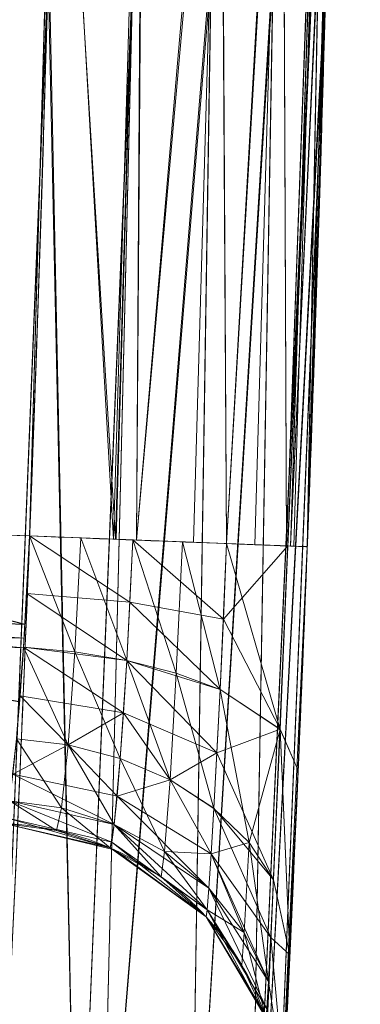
# Model space of a CAD drawing. Header units: millimetres. Extents: x -72 to 72, y -145 to 145.
# Tile 378 of 522: x 51.162 to 51.517, y -2.467 to -1.442. Entities that reach past the tile are written whole.
import ezdxf

# ---------------------------------------------------------------- set-up
doc = ezdxf.new("R2010")
doc.units = ezdxf.units.MM
doc.layers.add('1', color=7, linetype='CONTINUOUS')

msp = doc.modelspace()

# ---------------------------------------------------------------- linework, layer by layer
at = {"layer": '1', "color": 163, "linetype": 'Continuous', "lineweight": 13, "extrusion": (0, 0, -1)}
for centre, radius in [((0, 0, 144.0046), 61.0181), ((0, 0, 147), 60.9142), ((0, 0, 145), 60), ((0, 0, 146), 59.5), ((0, 0, 124.3698), 56.3953)]:
    msp.add_circle(centre, radius, dxfattribs=at)
at = {"layer": '1', "color": 163, "linetype": 'Continuous', "lineweight": 13}
for centre, radius in [((0, 0, -145), 60.4434), ((0, 0, -146.7071), 60.2071), ((0, 0, -146), 60)]:
    msp.add_circle(centre, radius, dxfattribs=at)
at = {"layer": '1', "color": 163, "linetype": 'Continuous', "lineweight": 13, "extrusion": (0.038656, 0.999253, 7.63268e-06)}
msp.add_arc((-51.2, -105.2103, -0.0008), 0.3, 180, 267.9985, dxfattribs=at)
at = {"layer": '1', "color": 163, "linetype": 'Continuous', "lineweight": 13, "extrusion": (0.038656, 0.999253, -7.63268e-06)}
msp.add_arc((-51.2, -109.316, 0.0008), 0.3, 92.0015, 180, dxfattribs=at)
at = {"layer": '1', "color": 163, "linetype": 'Continuous', "lineweight": 13, "extrusion": (0.038656, 0.999253, -7.63396e-06)}
msp.add_arc((-51.2, -114.7897, 0.0009), 0.3, 92.0015, 180, dxfattribs=at)
at = {"layer": '1', "color": 163, "linetype": 'Continuous', "lineweight": 13, "extrusion": (0.038656, 0.999253, 7.63396e-06)}
msp.add_arc((-51.2, -109.7366, -0.0008), 0.3, 180, 267.9985, dxfattribs=at)
at = {"layer": '1', "color": 163, "linetype": 'Continuous', "lineweight": 13}
for centre in [(51.135, -2.5787, -105.8109), (51.135, -2.5787, -108.7154)]:
    msp.add_arc(centre, 0.3, 357.1131, 88, dxfattribs=at)
at = {"layer": '1', "color": 163, "linetype": 'Continuous', "lineweight": 13, "extrusion": (0, 0, -1)}
for centre in [(-51.135, -2.5787, 114.1891), (-51.135, -2.5787, 110.3372)]:
    msp.add_arc(centre, 0.3, 92, 182.8869, dxfattribs=at)
at = {"layer": '1', "color": 163, "linetype": 'Continuous', "lineweight": 13}
for points, knots in [([(56.0092, 7.4308, -40.1881), (56.4805, 3.8788, -40.1855), (56.6093, 0.339, -40.1848), (56.2106, -6.716, -40.187), (55.674, -10.2638, -40.19), (53.9442, -17.1746, -40.1996), (52.7659, -20.5069, -40.2061), (49.7948, -26.9304, -40.2227), (47.9778, -30.0492, -40.2328), (43.8436, -35.8129, -40.2558), (41.5248, -38.4778, -40.2686), (36.3825, -43.3723, -40.2972), (33.5465, -45.6004, -40.313), (27.5979, -49.4279, -40.3461), (24.4593, -51.0559, -40.3635), (18.0044, -53.6621, -40.3994), (14.7278, -54.649, -40.4176), (11.4458, -55.3285, -40.4359)], [0, 0, 0, 0, 0.125756, 0.125756, 0.251512, 0.251512, 0.377268, 0.377268, 0.503024, 0.503024, 0.62878, 0.62878, 0.754536, 0.754536, 0.880292, 0.880292, 1, 1, 1, 1]), ([(55.7921, 7.3986, -43.1801), (55.7958, 7.37, -43.18), (55.8139, 7.2336, -43.1799), (55.843, 7.0062, -43.1798), (55.8711, 6.7773, -43.1796), (55.8904, 6.6158, -43.1795), (55.905, 6.4914, -43.1794), (55.9652, 5.9671, -43.1791), (56.1015, 4.6268, -43.1783), (56.2153, 2.9273, -43.1777), (56.2713, 1.2475, -43.1774), (56.2851, 0, -43.1773), (56.2714, -1.2475, -43.1774), (56.2155, -2.9273, -43.1777), (56.0731, -5.0517, -43.1785), (55.7808, -7.633, -43.1801), (55.3625, -10.2384, -43.1825), (54.8139, -12.8593, -43.1855), (54.1309, -15.4866, -43.1893), (53.3108, -18.1104, -43.1939), (52.3522, -20.7206, -43.1993), (51.2541, -23.3065, -43.2054), (50.0165, -25.8572, -43.2123), (48.6401, -28.3614, -43.22), (47.1281, -30.8083, -43.2284), (45.4845, -33.1874, -43.2376), (43.7138, -35.4883, -43.2475), (41.8215, -37.7005, -43.2581), (39.8142, -39.8142, -43.2693), (37.7883, -41.7376, -43.2806), (36.3177, -43.0041, -43.2888), (34.8173, -44.2303, -43.2972), (33.1877, -45.4848, -43.3063), (30.8085, -47.1284, -43.3196), (28.3614, -48.6401, -43.3332), (25.8572, -50.0163, -43.3472), (23.3064, -51.254, -43.3614), (20.7205, -52.3521, -43.3759), (18.1105, -53.3107, -43.3904), (15.4866, -54.1309, -43.4051), (13.3275, -54.6923, -43.4172), (12.0464, -54.9778, -43.4243), (11.6399, -55.0637, -43.4266)], [0, 0, 0, 0, 0.001087, 0.005202, 0.008675, 0.009832, 0.011376, 0.013433, 0.029895, 0.062819, 0.07928, 0.095742, 0.112204, 0.128666, 0.161589, 0.194512, 0.227436, 0.260359, 0.293283, 0.326206, 0.35913, 0.392053, 0.424977, 0.4579, 0.490824, 0.523747, 0.556671, 0.589594, 0.622518, 0.655441, 0.684249, 0.688365, 0.721288, 0.754212, 0.787135, 0.820059, 0.852982, 0.885906, 0.918829, 0.951753, 0.984676, 1, 1, 1, 1]), ([(51.2104, 0.0526, -115.5101), (51.2104, 0.0526, -115.5101), (51.2104, 0.0526, -115.5101), (51.2109, -0.4211, -115.5101), (51.2048, -0.8949, -115.5101), (51.1859, -1.6054, -115.5101), (51.1779, -1.8423, -115.5101), (51.1586, -2.3159, -115.5101), (51.1474, -2.5527, -115.5101), (51.1345, -2.7895, -115.5101), (51.1345, -2.7895, -115.5101), (51.1345, -2.7895, -115.5101)], [0, 0, 0, 0, 0.000021, 0.000021, 0.499819, 0.499819, 0.749885, 0.749885, 0.999979, 0.999979, 1, 1, 1, 1]), ([(51.2104, 0.0526, -110.0364), (51.2104, 0.0526, -110.0364), (51.2104, 0.0526, -110.0364), (51.2107, -0.1682, -110.0364), (51.2095, -0.389, -110.0364), (51.2042, -0.8305, -110.0364), (51.2002, -1.0513, -110.0364), (51.1888, -1.5079, -110.0364), (51.1813, -1.7438, -110.0364), (51.1722, -1.9796, -110.0364)], [0, 0, 0, 0, 0.00003, 0.00003, 0.325868, 0.325868, 0.651736, 0.651736, 1, 1, 1, 1]), ([(51.1722, -1.9796, -114.4899), (51.1728, -1.9644, -114.4899), (51.1734, -1.9493, -114.4899), (51.1823, -1.7135, -114.4899), (51.1892, -1.4928, -114.4899), (51.2002, -1.0513, -114.4899), (51.2042, -0.8305, -114.4899), (51.2095, -0.389, -114.4899), (51.2107, -0.1682, -114.4899), (51.2104, 0.0526, -114.4899), (51.2104, 0.0526, -114.4899), (51.2104, 0.0526, -114.4899)], [0, 0, 0, 0, 0.022395, 0.022395, 0.348264, 0.348264, 0.674132, 0.674132, 0.99997, 0.99997, 1, 1, 1, 1]), ([(51.4235, -2.8053, -115.2103), (51.4365, -2.5672, -115.2103), (51.4479, -2.3291, -115.2103), (51.4672, -1.8527, -115.2103), (51.4752, -1.6144, -115.2103), (51.4943, -0.8999, -115.2103), (51.5005, -0.4235, -115.2103), (51.5, 0.0529, -115.2103)], [0, 0, 0, 0, 0.250114, 0.250114, 0.500181, 0.500181, 1, 1, 1, 1]), ([(51.5, 0.0529, -114.7897), (51.5002, -0.1691, -114.7897), (51.499, -0.3912, -114.7897), (51.4937, -0.8352, -114.7897), (51.4896, -1.0572, -114.7897), (51.4782, -1.5165, -114.7897), (51.4707, -1.7537, -114.7897), (51.4615, -1.9908, -114.7897)], [0, 0, 0, 0, 0.325868, 0.325868, 0.651736, 0.651736, 1, 1, 1, 1]), ([(51.4615, -1.9908, -109.7366), (51.4621, -1.9755, -109.7366), (51.4627, -1.9603, -109.7366), (51.4716, -1.7231, -109.7366), (51.4786, -1.5012, -109.7366), (51.4896, -1.0572, -109.7366), (51.4937, -0.8352, -109.7366), (51.499, -0.3912, -109.7366), (51.5002, -0.1691, -109.7366), (51.5, 0.0529, -109.7366)], [0, 0, 0, 0, 0.022395, 0.022395, 0.348263, 0.348263, 0.674132, 0.674132, 1, 1, 1, 1]), ([(51.1345, -2.7895, -104.4899), (51.1345, -2.7895, -104.4899), (51.1345, -2.7895, -104.4899), (51.1598, -2.3252, -104.4899), (51.1788, -1.8605, -104.4899), (51.1978, -1.1632, -104.4899), (51.2025, -0.9306, -104.4899), (51.2089, -0.4654, -104.4899), (51.2105, -0.2327, -104.4899), (51.2105, 0, -104.4899), (51.2105, 0, -104.4899), (51.2105, 0, -104.4899)], [0, 0, 0, 0, 0.000021, 0.000021, 0.499826, 0.499826, 0.74989, 0.74989, 0.999979, 0.999979, 1, 1, 1, 1]), ([(51.5, 0, -104.7897), (51.5, -0.234, -104.7897), (51.4984, -0.468, -104.7897), (51.492, -0.9359, -104.7897), (51.4872, -1.1698, -104.7897), (51.4681, -1.8711, -104.7897), (51.449, -2.3384, -104.7897), (51.4235, -2.8053, -104.7897)], [0, 0, 0, 0, 0.25011, 0.25011, 0.500174, 0.500174, 1, 1, 1, 1]), ([(51.4615, -1.9908, -105.2103), (51.47, -1.7713, -105.2103), (51.4771, -1.5517, -105.2103), (51.4885, -1.1102, -105.2103), (51.4928, -0.8881, -105.2103), (51.4986, -0.4441, -105.2103), (51.5, -0.222, -105.2103), (51.5, 0, -105.2103)], [0, 0, 0, 0, 0.33094, 0.33094, 0.66547, 0.66547, 1, 1, 1, 1]), ([(51.1722, -1.9796, -109.0162), (51.1806, -1.7613, -109.0162), (51.1877, -1.543, -109.0162), (51.199, -1.1039, -109.0162), (51.2033, -0.8832, -109.0162), (51.209, -0.4416, -109.0162), (51.2105, -0.2208, -109.0162), (51.2105, 0, -109.0162), (51.2105, 0, -109.0162), (51.2105, 0, -109.0162)], [0, 0, 0, 0, 0.33094, 0.33094, 0.66547, 0.66547, 0.99997, 0.99997, 1, 1, 1, 1]), ([(51.2105, 0, -105.5101), (51.2105, 0, -105.5101), (51.2105, 0, -105.5101), (51.2105, -0.2208, -105.5101), (51.209, -0.4416, -105.5101), (51.2033, -0.8832, -105.5101), (51.199, -1.1039, -105.5101), (51.1877, -1.543, -105.5101), (51.1806, -1.7613, -105.5101), (51.1722, -1.9796, -105.5101)], [0, 0, 0, 0, 0.00003, 0.00003, 0.33453, 0.33453, 0.66906, 0.66906, 1, 1, 1, 1]), ([(51.5, 0, -109.316), (51.5, -0.222, -109.316), (51.4986, -0.4441, -109.316), (51.4928, -0.8881, -109.316), (51.4885, -1.1102, -109.316), (51.4771, -1.5517, -109.316), (51.47, -1.7713, -109.316), (51.4615, -1.9908, -109.316)], [0, 0, 0, 0, 0.33453, 0.33453, 0.66906, 0.66906, 1, 1, 1, 1])]:
    msp.add_open_spline(points, degree=3, knots=knots, dxfattribs=at)
for points in [[(51.1722, -1.9796, -110.0364), (51.032, -1.9747, -110.0413), (50.8917, -1.9698, -110.0462), (50.7515, -1.9649, -110.0511)], [(50.7515, -1.9649, -114.4752), (50.8917, -1.9698, -114.4801), (51.032, -1.9747, -114.485), (51.1722, -1.9796, -114.4899)], [(50.7515, -1.9649, -109.0015), (50.8917, -1.9698, -109.0064), (51.032, -1.9747, -109.0113), (51.1722, -1.9796, -109.0162)], [(51.1722, -1.9796, -105.5101), (51.032, -1.9747, -105.515), (50.8917, -1.9698, -105.5199), (50.7515, -1.9649, -105.5248)], [(51.1455, -2.2789, -105.8109), (51.1512, -2.2791, -105.6472), (51.1653, -2.1429, -105.5101), (51.1722, -1.9796, -105.5101)], [(51.1722, -1.9796, -109.0162), (51.1653, -2.143, -109.0162), (51.1512, -2.2791, -108.879), (51.1455, -2.2789, -108.7154)], [(51.1722, -1.9796, -114.4899), (51.1653, -2.143, -114.4899), (51.1512, -2.2791, -114.3527), (51.1455, -2.2789, -114.1891)], [(51.1455, -2.2789, -110.3372), (51.1512, -2.2791, -110.1735), (51.1653, -2.1429, -110.0365), (51.1722, -1.9796, -110.0364)], [(51.4615, -1.9908, -105.2103), (51.4488, -2.3193, -105.2103), (51.4346, -2.5938, -105.4839), (51.4346, -2.5938, -105.8109)], [(51.4346, -2.5938, -108.7154), (51.4346, -2.5938, -109.0421), (51.4488, -2.3196, -109.316), (51.4615, -1.9908, -109.316)], [(51.4346, -2.5938, -114.1891), (51.4346, -2.5938, -114.5158), (51.4488, -2.3196, -114.7897), (51.4615, -1.9908, -114.7897)], [(51.4615, -1.9908, -109.7366), (51.4488, -2.3193, -109.7366), (51.4346, -2.5938, -110.0102), (51.4346, -2.5938, -110.3372)]]:
    msp.add_open_spline(points, degree=3, dxfattribs=at)
for points in [[(46.6895, 40.9879, -163), (51.2652, 40.0152, -163), (52.4412, -40.0769, -163), (47.7888, -40.5659, -163)], [(62.2694, -48.9262, -163), (51.2652, 40.0152, -163), (55.841, 40.9879, -163), (62.3, 0, -163)], [(51.2652, 40.0152, -163), (60.3667, -44.6527, -163), (56.8902, -41.5225, -163)], [(51.2652, 40.0152, -163), (62.2694, -48.9262, -163), (60.3667, -44.6527, -163)], [(56.8902, -41.5225, -163), (52.4412, -40.0769, -163), (51.2652, 40.0152, -163)], [(52.0482, -1.4817, 44.4655), (46.9298, 5.9519, 50.2426), (45.5345, 0.2368, 51.8771)], [(46.9298, 5.9519, 50.2426), (52.0482, -1.4817, 44.4655), (53.1854, 3.5308, 40.7508)], [(51.0468, 3.6233, -67.7304), (52.6498, 3.737, -59.5445), (51.2681, -12.5525, -59.5486)], [(55.2333, -10.8057, -43.1832), (51.2681, -12.5525, -59.5486), (52.6498, 3.737, -59.5445)], [(51.2681, -12.5525, -59.5486), (49.7071, -12.1703, -67.7325), (51.0468, 3.6233, -67.7304)], [(45.5345, 0.2368, 51.8771), (50.963, -6.0027, 46.056), (52.0482, -1.4817, 44.4655)], [(51.4615, -1.9908, -109.7366), (51.5, 0.0529, -109.7366), (51.5, 0, -109.316)], [(51.5, 0.0529, -114.7897), (51.4615, -1.9908, -114.7897), (51.4816, -1.3767, -115.2103)], [(51.4809, -1.4032, -104.7897), (51.4615, -1.9908, -105.2103), (51.5, 0, -105.2103)], [(50.9468, 0, -120.6426), (48.4532, -15.7434, -120.6426), (49.6646, -16.137, -122.5762), (52.2205, 0, -122.5762)], [(52.2205, 0, -122.5762), (49.6646, -16.137, -122.5762), (51.4822, -16.7276, -123.8834), (54.1315, 0, -123.8834)], [(51.5, 0, -109.316), (51.4615, -1.9908, -109.316), (51.4615, -1.9908, -109.7366)], [(54.1315, 0, -123.8834), (51.4822, -16.7276, -123.8834), (53.6351, -17.4271, -124.3698), (56.3953, 0, -124.3698)], [(51.2014, -0.9637, -110.0364), (51.1722, -1.9796, -110.0364), (50.7515, -1.9649, -110.0511), (50.7805, -0.9563, -110.0511)], [(50.7805, -0.9563, -114.4752), (50.7515, -1.9649, -114.4752), (51.1722, -1.9796, -114.4899), (51.2014, -0.9637, -114.4899)], [(51.2014, -0.9637, -114.4899), (51.1722, -1.9796, -114.4899), (51.2596, -1.983, -114.5101)], [(51.2596, -1.983, -110.0162), (51.1722, -1.9796, -110.0364), (51.2014, -0.9637, -110.0364)], [(51.2596, -1.983, -114.5101), (51.2897, -0.9653, -114.5064), (51.2014, -0.9637, -114.4899)], [(51.2014, -0.9637, -110.0364), (51.2897, -0.9653, -110.0199), (51.2596, -1.983, -110.0162)], [(51.2897, -0.9653, -114.5064), (51.2596, -1.983, -114.5101), (51.2837, -1.9839, -114.5156)], [(51.2837, -1.9839, -110.0107), (51.2596, -1.983, -110.0162), (51.2897, -0.9653, -110.0199)], [(51.3711, -0.9669, -114.5498), (51.2897, -0.9653, -114.5064), (51.2837, -1.9839, -114.5156)], [(51.2837, -1.9839, -110.0107), (51.2897, -0.9653, -110.0199), (51.3711, -0.9669, -109.9765)], [(51.2837, -1.9839, -114.5156), (51.3774, -1.9875, -114.5813), (51.3711, -0.9669, -114.5498)], [(51.3711, -0.9669, -109.9765), (51.3774, -1.9875, -109.945), (51.2837, -1.9839, -110.0107)], [(51.3774, -1.9875, -114.5813), (51.4355, -0.9681, -114.616), (51.3711, -0.9669, -114.5498)], [(51.3774, -1.9875, -109.945), (51.3711, -0.9669, -109.9765), (51.4355, -0.9681, -109.9104)], [(51.4355, -0.9681, -114.616), (51.3774, -1.9875, -114.5813), (51.4397, -1.9899, -114.6773)], [(51.4397, -1.9899, -109.849), (51.3774, -1.9875, -109.945), (51.4355, -0.9681, -109.9104)], [(51.4397, -1.9899, -114.6773), (51.4767, -0.9688, -114.6985), (51.4355, -0.9681, -114.616)], [(51.4355, -0.9681, -109.9104), (51.4767, -0.9688, -109.8278), (51.4397, -1.9899, -109.849)], [(51.4397, -1.9899, -114.6773), (51.4439, -1.9901, -114.6992), (51.4767, -0.9688, -114.6985)], [(51.4767, -0.9688, -109.8278), (51.4439, -1.9901, -109.8271), (51.4397, -1.9899, -109.849)], [(51.4909, -0.9691, -114.7897), (51.4767, -0.9688, -114.6985), (51.4439, -1.9901, -114.6992)], [(51.4439, -1.9901, -109.8271), (51.4767, -0.9688, -109.8278), (51.4909, -0.9691, -109.7366)], [(51.4439, -1.9901, -114.6992), (51.4615, -1.9908, -114.7897), (51.4909, -0.9691, -114.7897)], [(51.4909, -0.9691, -109.7366), (51.4615, -1.9908, -109.7366), (51.4439, -1.9901, -109.8271)], [(50.78, -0.9826, -109.0015), (50.7515, -1.9649, -109.0015), (51.1722, -1.9796, -109.0162), (51.2009, -0.99, -109.0162)], [(51.2009, -0.99, -105.5101), (51.1722, -1.9796, -105.5101), (50.7515, -1.9649, -105.5248), (50.78, -0.9826, -105.5248)], [(51.2623, -1.9831, -105.4929), (51.1722, -1.9796, -105.5101), (51.2009, -0.99, -105.5101), (51.291, -0.9917, -105.4929)], [(51.2009, -0.99, -109.0162), (51.1722, -1.9796, -109.0162), (51.2615, -1.983, -109.0368)], [(51.2615, -1.983, -109.0368), (51.291, -0.9917, -109.0334), (51.2009, -0.99, -109.0162)], [(51.291, -0.9917, -109.0334), (51.2615, -1.983, -109.0368), (51.2837, -1.9839, -109.042)], [(51.343, -1.9862, -105.4493), (51.2623, -1.9831, -105.4929), (51.291, -0.9917, -105.4929), (51.3718, -0.9933, -105.4493)], [(51.3718, -0.9933, -109.0771), (51.291, -0.9917, -109.0334), (51.2837, -1.9839, -109.042)], [(51.2837, -1.9839, -109.042), (51.3774, -1.9875, -109.1076), (51.3718, -0.9933, -109.0771)], [(51.4067, -1.9887, -105.3832), (51.343, -1.9862, -105.4493), (51.3718, -0.9933, -105.4493), (51.4355, -0.9945, -105.3832)], [(51.3774, -1.9875, -109.1076), (51.4355, -0.9945, -109.1431), (51.3718, -0.9933, -109.0771)], [(51.4355, -0.9945, -109.1431), (51.3774, -1.9875, -109.1076), (51.4397, -1.9899, -109.2036)], [(51.4475, -1.9902, -105.301), (51.4067, -1.9887, -105.3832), (51.4355, -0.9945, -105.3832), (51.4763, -0.9953, -105.301)], [(51.4397, -1.9899, -109.2036), (51.4763, -0.9953, -109.2253), (51.4355, -0.9945, -109.1431)], [(51.4397, -1.9899, -109.2036), (51.444, -1.9901, -109.226), (51.4763, -0.9953, -109.2253)], [(51.4904, -0.9956, -109.316), (51.4763, -0.9953, -109.2253), (51.444, -1.9901, -109.226)], [(51.444, -1.9901, -109.226), (51.4615, -1.9908, -109.316), (51.4904, -0.9956, -109.316)], [(51.4615, -1.9908, -105.2103), (51.4475, -1.9902, -105.301), (51.4763, -0.9953, -105.301), (51.4904, -0.9956, -105.2103)], [(51.1922, -1.3689, -115.5101), (51.1345, -2.7895, -115.5101), (50.7129, -2.7895, -115.5249), (50.7711, -1.369, -115.5248)], [(51.2218, -2.7943, -115.4899), (51.1345, -2.7895, -115.5101), (51.1922, -1.3689, -115.5101)], [(51.1922, -1.3689, -115.5101), (51.2804, -1.3713, -115.4936), (51.2218, -2.7943, -115.4899)], [(51.2458, -2.7956, -115.4844), (51.2218, -2.7943, -115.4899), (51.2804, -1.3713, -115.4936)], [(51.2458, -2.7956, -115.4844), (51.2804, -1.3713, -115.4936), (51.3618, -1.3735, -115.4502)], [(51.3618, -1.3735, -115.4502), (51.3395, -2.8007, -115.4187), (51.2458, -2.7956, -115.4844)], [(51.3395, -2.8007, -115.4187), (51.3618, -1.3735, -115.4502), (51.4262, -1.3752, -115.384)], [(51.4017, -2.8041, -115.3227), (51.3395, -2.8007, -115.4187), (51.4262, -1.3752, -115.384)], [(51.4262, -1.3752, -115.384), (51.4674, -1.3763, -115.3015), (51.4017, -2.8041, -115.3227)], [(51.4674, -1.3763, -115.3015), (51.406, -2.8043, -115.3008), (51.4017, -2.8041, -115.3227)], [(51.406, -2.8043, -115.3008), (51.4674, -1.3763, -115.3015), (51.4816, -1.3767, -115.2103)], [(51.4816, -1.3767, -115.2103), (51.4235, -2.8053, -115.2103), (51.406, -2.8043, -115.3008)], [(51.4615, -1.9908, -114.7897), (51.4235, -2.8053, -115.2103), (51.4816, -1.3767, -115.2103)], [(50.7704, -1.3953, -104.4752), (50.7129, -2.7895, -104.4752), (51.1345, -2.7895, -104.4899), (51.1915, -1.3953, -104.4899)], [(51.1915, -1.3953, -104.4899), (51.1345, -2.7895, -104.4899), (51.2218, -2.7943, -104.5101)], [(51.2218, -2.7943, -104.5101), (51.2797, -1.3977, -104.5064), (51.1915, -1.3953, -104.4899)], [(51.2797, -1.3977, -104.5064), (51.2218, -2.7943, -104.5101), (51.2458, -2.7956, -104.5156)], [(51.3611, -1.3999, -104.5498), (51.2797, -1.3977, -104.5064), (51.2458, -2.7956, -104.5156)], [(51.2458, -2.7956, -104.5156), (51.3395, -2.8007, -104.5813), (51.3611, -1.3999, -104.5498)], [(51.4255, -1.4017, -104.616), (51.3611, -1.3999, -104.5498), (51.3395, -2.8007, -104.5813)], [(51.4255, -1.4017, -104.616), (51.3395, -2.8007, -104.5813), (51.4017, -2.8041, -104.6773)], [(51.4017, -2.8041, -104.6773), (51.4667, -1.4028, -104.6985), (51.4255, -1.4017, -104.616)], [(51.4017, -2.8041, -104.6773), (51.406, -2.8043, -104.6992), (51.4667, -1.4028, -104.6985)], [(51.4809, -1.4032, -104.7897), (51.4667, -1.4028, -104.6985), (51.406, -2.8043, -104.6992)], [(51.406, -2.8043, -104.6992), (51.4235, -2.8053, -104.7897), (51.4809, -1.4032, -104.7897)], [(51.4809, -1.4032, -104.7897), (51.4235, -2.8053, -104.7897), (51.4615, -1.9908, -105.2103)], [(54.7624, -9.3402, 37.3879), (52.0482, -1.4817, 44.4655), (50.963, -6.0027, 46.056)], [(51.1673, -2.0717, -105.5276), (50.7489, -2.0569, -105.5431), (50.7515, -1.9649, -105.5248)], [(50.7515, -1.9649, -109.0015), (50.7489, -2.0569, -108.9832), (51.1672, -2.0713, -108.9971)], [(50.7515, -1.9649, -114.4752), (50.7489, -2.0569, -114.4569), (51.1672, -2.0713, -114.4708)], [(51.1673, -2.0717, -110.0539), (50.7489, -2.0569, -110.0694), (50.7515, -1.9649, -110.0511)], [(50.7515, -1.9649, -105.5248), (51.1722, -1.9796, -105.5101), (51.1673, -2.0717, -105.5276)], [(51.1672, -2.0713, -108.9971), (51.1722, -1.9796, -109.0162), (50.7515, -1.9649, -109.0015)], [(51.1672, -2.0713, -114.4708), (51.1722, -1.9796, -114.4899), (50.7515, -1.9649, -114.4752)], [(50.7515, -1.9649, -110.0511), (51.1722, -1.9796, -110.0364), (51.1673, -2.0717, -110.0539)], [(51.1722, -1.9796, -109.0162), (51.1659, -2.0953, -108.9922), (51.2193, -2.1001, -108.9981)], [(51.1722, -1.9796, -114.4899), (51.1659, -2.0953, -114.4659), (51.2193, -2.1001, -114.4718)], [(51.2767, -2.0486, -105.493), (51.1693, -2.0393, -105.5163), (51.1722, -1.9796, -105.5101)], [(51.2767, -2.0486, -110.0193), (51.1693, -2.0393, -110.0426), (51.1722, -1.9796, -110.0364)], [(51.1722, -1.9796, -105.5101), (51.2796, -1.9837, -105.4861), (51.2767, -2.0486, -105.493)], [(51.2193, -2.1001, -108.9981), (51.2255, -1.9816, -109.0229), (51.1722, -1.9796, -109.0162)], [(51.2193, -2.1001, -114.4718), (51.2255, -1.9816, -114.4966), (51.1722, -1.9796, -114.4899)], [(51.1722, -1.9796, -110.0364), (51.2796, -1.9837, -110.0124), (51.2767, -2.0486, -110.0193)], [(51.2255, -1.9816, -109.0229), (51.2193, -2.1001, -108.9981), (51.2734, -2.109, -109.0139)], [(51.2255, -1.9816, -114.4966), (51.2193, -2.1001, -114.4718), (51.2734, -2.109, -114.4876)], [(51.2734, -2.109, -109.0139), (51.2796, -1.9837, -109.0402), (51.2255, -1.9816, -109.0229)], [(51.2734, -2.109, -114.4876), (51.2796, -1.9837, -114.5139), (51.2255, -1.9816, -114.4966)], [(51.2796, -1.9837, -109.0402), (51.2734, -2.109, -109.0139), (51.325, -2.1222, -109.04)], [(51.2796, -1.9837, -114.5139), (51.2734, -2.109, -114.4876), (51.325, -2.1222, -114.5137)], [(51.3741, -2.0661, -105.427), (51.2767, -2.0486, -105.493), (51.2796, -1.9837, -105.4861)], [(51.3741, -2.0661, -109.9533), (51.2767, -2.0486, -110.0193), (51.2796, -1.9837, -110.0124)], [(51.2796, -1.9837, -105.4861), (51.3774, -1.9875, -105.4187), (51.3741, -2.0661, -105.427)], [(51.325, -2.1222, -109.04), (51.3314, -1.9857, -109.0687), (51.2796, -1.9837, -109.0402)], [(51.325, -2.1222, -114.5137), (51.3314, -1.9857, -114.5424), (51.2796, -1.9837, -114.5139)], [(51.2796, -1.9837, -110.0124), (51.3774, -1.9875, -109.945), (51.3741, -2.0661, -109.9533)], [(51.3314, -1.9857, -109.0687), (51.325, -2.1222, -109.04), (51.3707, -2.1393, -109.0759)], [(51.3314, -1.9857, -114.5424), (51.325, -2.1222, -114.5137), (51.3707, -2.1393, -114.5495)], [(51.3707, -2.1393, -109.0759), (51.3774, -1.9875, -109.1076), (51.3314, -1.9857, -109.0687)], [(51.3707, -2.1393, -114.5495), (51.3774, -1.9875, -114.5813), (51.3314, -1.9857, -114.5424)], [(51.3774, -1.9875, -109.1076), (51.3707, -2.1393, -109.0759), (51.4334, -2.1809, -109.1682)], [(51.3774, -1.9875, -114.5813), (51.3707, -2.1393, -114.5495), (51.4334, -2.1809, -114.6419)], [(51.3741, -2.0661, -105.427), (51.3774, -1.9875, -105.4187), (51.4413, -1.99, -105.3186)], [(51.3741, -2.0661, -109.9533), (51.3774, -1.9875, -109.945), (51.4413, -1.99, -109.8449)], [(51.4413, -1.99, -105.3186), (51.4334, -2.1807, -105.3581), (51.3741, -2.0661, -105.427)], [(51.4413, -1.99, -109.8449), (51.4334, -2.1807, -109.8844), (51.3741, -2.0661, -109.9533)], [(51.4334, -2.1809, -109.1682), (51.4413, -1.99, -109.2077), (51.3774, -1.9875, -109.1076)], [(51.4334, -2.1809, -114.6419), (51.4413, -1.99, -114.6814), (51.3774, -1.9875, -114.5813)], [(51.4235, -2.8053, -104.7897), (51.4518, -2.227, -105.2596), (51.4615, -1.9908, -105.2103)], [(51.4615, -1.9908, -114.7897), (51.4527, -2.2061, -114.749), (51.4235, -2.8053, -115.2103)], [(51.4334, -2.1807, -105.3581), (51.4413, -1.99, -105.3186), (51.4615, -1.9908, -105.2103), (51.4519, -2.2236, -105.2582)], [(51.4334, -2.1809, -109.1682), (51.4519, -2.2237, -109.2681), (51.4615, -1.9908, -109.316), (51.4413, -1.99, -109.2077)], [(51.4334, -2.1809, -114.6419), (51.4519, -2.2237, -114.7418), (51.4615, -1.9908, -114.7897), (51.4413, -1.99, -114.6814)], [(51.4334, -2.1807, -109.8844), (51.4413, -1.99, -109.8449), (51.4615, -1.9908, -109.7366), (51.4519, -2.2236, -109.7845)], [(51.4527, -2.2061, -109.2753), (51.4518, -2.227, -109.7859), (51.4615, -1.9908, -109.7366)], [(51.4615, -1.9908, -109.7366), (51.4615, -1.9908, -109.316), (51.4527, -2.2061, -109.2753)], [(51.2734, -2.109, -105.5124), (51.1659, -2.0953, -105.5341), (51.1693, -2.0393, -105.5163)], [(51.2734, -2.109, -110.0387), (51.1659, -2.0953, -110.0604), (51.1693, -2.0393, -110.0426)], [(51.1693, -2.0393, -105.5163), (51.2767, -2.0486, -105.493), (51.2734, -2.109, -105.5124)], [(51.1693, -2.0393, -110.0426), (51.2767, -2.0486, -110.0193), (51.2734, -2.109, -110.0387)], [(51.3707, -2.1392, -105.4504), (51.2734, -2.109, -105.5124), (51.2767, -2.0486, -105.493)], [(51.3707, -2.1392, -109.9767), (51.2734, -2.109, -110.0387), (51.2767, -2.0486, -110.0193)], [(51.2767, -2.0486, -105.493), (51.3741, -2.0661, -105.427), (51.3707, -2.1392, -105.4504)], [(51.2767, -2.0486, -110.0193), (51.3741, -2.0661, -109.9533), (51.3707, -2.1392, -109.9767)], [(51.1665, -2.0861, -105.5303), (50.7483, -2.0797, -105.5476), (50.7489, -2.0569, -105.5431)], [(50.7489, -2.0569, -108.9832), (50.7483, -2.0797, -108.9787), (51.1659, -2.096, -108.9919)], [(50.7489, -2.0569, -114.4569), (50.7483, -2.0797, -114.4524), (51.1659, -2.096, -114.4656)], [(51.1665, -2.0861, -110.0567), (50.7483, -2.0797, -110.074), (50.7489, -2.0569, -110.0694)], [(50.7489, -2.0569, -105.5431), (51.1673, -2.0717, -105.5276), (51.1665, -2.0861, -105.5303)], [(51.1659, -2.096, -108.9919), (51.1672, -2.0713, -108.9971), (50.7489, -2.0569, -108.9832)], [(51.1659, -2.096, -114.4656), (51.1672, -2.0713, -114.4708), (50.7489, -2.0569, -114.4569)], [(50.7489, -2.0569, -110.0694), (51.1673, -2.0717, -110.0539), (51.1665, -2.0861, -110.0567)], [(51.4334, -2.1807, -105.3581), (51.3707, -2.1392, -105.4504), (51.3741, -2.0661, -105.427)], [(51.4334, -2.1807, -109.8844), (51.3707, -2.1392, -109.9767), (51.3741, -2.0661, -109.9533)], [(50.7483, -2.0797, -105.5476), (51.1665, -2.0861, -105.5303), (51.1614, -2.1518, -105.5736)], [(51.1614, -2.1521, -108.9535), (51.1659, -2.096, -108.9919), (50.7483, -2.0797, -108.9787)], [(51.1614, -2.1521, -114.4272), (51.1659, -2.096, -114.4656), (50.7483, -2.0797, -114.4524)], [(50.7483, -2.0797, -110.074), (51.1665, -2.0861, -110.0567), (51.1614, -2.1518, -110.0999)], [(51.1659, -2.0953, -108.9922), (51.1584, -2.1906, -108.9271), (51.2122, -2.197, -108.9313)], [(51.1659, -2.0953, -114.4659), (51.1584, -2.1906, -114.4008), (51.2122, -2.197, -114.405)], [(51.27, -2.1636, -105.543), (51.1622, -2.1461, -105.5621), (51.1659, -2.0953, -105.5341)], [(51.27, -2.1636, -110.0693), (51.1622, -2.1461, -110.0884), (51.1659, -2.0953, -110.0604)], [(51.1659, -2.0953, -105.5341), (51.2734, -2.109, -105.5124), (51.27, -2.1636, -105.543)], [(51.2122, -2.197, -108.9313), (51.2193, -2.1001, -108.9981), (51.1659, -2.0953, -108.9922)], [(51.2122, -2.197, -114.405), (51.2193, -2.1001, -114.4718), (51.1659, -2.0953, -114.4659)], [(51.1659, -2.0953, -110.0604), (51.2734, -2.109, -110.0387), (51.27, -2.1636, -110.0693)], [(51.2193, -2.1001, -108.9981), (51.2122, -2.197, -108.9313), (51.2666, -2.2112, -108.9431)], [(51.2193, -2.1001, -114.4718), (51.2122, -2.197, -114.405), (51.2666, -2.2112, -114.4168)], [(51.2666, -2.2112, -108.9431), (51.2734, -2.109, -109.0139), (51.2193, -2.1001, -108.9981)], [(51.2666, -2.2112, -114.4168), (51.2734, -2.109, -114.4876), (51.2193, -2.1001, -114.4718)], [(51.2734, -2.109, -109.0139), (51.2666, -2.2112, -108.9431), (51.3185, -2.2334, -108.963)], [(51.2734, -2.109, -114.4876), (51.2666, -2.2112, -114.4168), (51.3185, -2.2334, -114.4366)], [(51.3674, -2.2053, -105.4873), (51.27, -2.1636, -105.543), (51.2734, -2.109, -105.5124)], [(51.3674, -2.2053, -110.0136), (51.27, -2.1636, -110.0693), (51.2734, -2.109, -110.0387)], [(51.2734, -2.109, -105.5124), (51.3707, -2.1392, -105.4504), (51.3674, -2.2053, -105.4873)], [(51.3185, -2.2334, -108.963), (51.325, -2.1222, -109.04), (51.2734, -2.109, -109.0139)], [(51.3185, -2.2334, -114.4366), (51.325, -2.1222, -114.5137), (51.2734, -2.109, -114.4876)], [(51.2734, -2.109, -110.0387), (51.3707, -2.1392, -109.9767), (51.3674, -2.2053, -110.0136)], [(51.325, -2.1222, -109.04), (51.3185, -2.2334, -108.963), (51.3642, -2.263, -108.9904)], [(51.325, -2.1222, -114.5137), (51.3185, -2.2334, -114.4366), (51.3642, -2.263, -114.4641)], [(51.3642, -2.263, -108.9904), (51.3707, -2.1393, -109.0759), (51.325, -2.1222, -109.04)], [(51.3642, -2.263, -114.4641), (51.3707, -2.1393, -114.5495), (51.325, -2.1222, -114.5137)], [(51.3707, -2.1393, -109.0759), (51.3642, -2.263, -108.9904), (51.4008, -2.2984, -109.0239)], [(51.3707, -2.1393, -114.5495), (51.3642, -2.263, -114.4641), (51.4008, -2.2984, -114.4976)], [(51.3674, -2.2053, -105.4873), (51.3707, -2.1392, -105.4504), (51.4334, -2.1807, -105.3581)], [(51.3674, -2.2053, -110.0136), (51.3707, -2.1392, -109.9767), (51.4334, -2.1807, -109.8844)], [(51.4008, -2.2984, -109.0239), (51.4334, -2.1809, -109.1682), (51.3707, -2.1393, -109.0759)], [(51.4008, -2.2984, -114.4976), (51.4334, -2.1809, -114.6419), (51.3707, -2.1393, -114.5495)], [(51.2122, -2.197, -105.5949), (51.1584, -2.1905, -105.5991), (51.1622, -2.1461, -105.5621)], [(51.2122, -2.197, -110.1213), (51.1584, -2.1905, -110.1254), (51.1622, -2.1461, -110.0884)], [(51.2122, -2.197, -105.5949), (51.1622, -2.1461, -105.5621), (51.27, -2.1636, -105.543)], [(51.2122, -2.197, -110.1213), (51.1622, -2.1461, -110.0884), (51.27, -2.1636, -110.0693)], [(51.27, -2.1636, -105.543), (51.2666, -2.2111, -105.5831), (51.2122, -2.197, -105.5949)], [(51.27, -2.1636, -110.0693), (51.2666, -2.2111, -110.1095), (51.2122, -2.197, -110.1213)], [(51.3185, -2.2333, -105.5633), (51.2666, -2.2111, -105.5831), (51.27, -2.1636, -105.543)], [(51.3185, -2.2333, -110.0896), (51.2666, -2.2111, -110.1095), (51.27, -2.1636, -110.0693)], [(51.27, -2.1636, -105.543), (51.3674, -2.2053, -105.4873), (51.3185, -2.2333, -105.5633)], [(51.27, -2.1636, -110.0693), (51.3674, -2.2053, -110.0136), (51.3185, -2.2333, -110.0896)], [(51.4334, -2.1807, -105.3581), (51.4263, -2.3372, -105.4648), (51.3674, -2.2053, -105.4873)], [(51.4334, -2.1807, -109.8844), (51.4263, -2.3372, -109.9911), (51.3674, -2.2053, -110.0136)], [(51.4008, -2.2984, -109.0239), (51.4263, -2.3373, -109.0614), (51.4334, -2.1809, -109.1682)], [(51.4008, -2.2984, -114.4976), (51.4263, -2.3373, -114.5351), (51.4334, -2.1809, -114.6419)], [(51.4433, -2.4155, -105.388), (51.4263, -2.3372, -105.4648), (51.4334, -2.1807, -105.3581)], [(51.4433, -2.4155, -109.9143), (51.4263, -2.3372, -109.9911), (51.4334, -2.1807, -109.8844)], [(51.4334, -2.1809, -109.1682), (51.4263, -2.3373, -109.0614), (51.4433, -2.4156, -109.1382)], [(51.4334, -2.1809, -114.6419), (51.4263, -2.3373, -114.5351), (51.4433, -2.4156, -114.6119)], [(51.4334, -2.1807, -105.3581), (51.4519, -2.2236, -105.2582), (51.4433, -2.4155, -105.388)], [(51.4334, -2.1807, -109.8844), (51.4519, -2.2236, -109.7845), (51.4433, -2.4155, -109.9143)], [(51.4433, -2.4156, -109.1382), (51.4519, -2.2237, -109.2681), (51.4334, -2.1809, -109.1682)], [(51.4433, -2.4156, -114.6119), (51.4519, -2.2237, -114.7418), (51.4334, -2.1809, -114.6419)], [(51.2054, -2.2623, -105.6928), (51.1511, -2.2552, -105.6948), (51.1584, -2.1905, -105.5991)], [(51.2054, -2.2623, -110.2192), (51.1511, -2.2552, -110.2211), (51.1584, -2.1905, -110.1254)], [(51.2122, -2.197, -108.9313), (51.1584, -2.1906, -108.9271), (51.1546, -2.2274, -108.8825)], [(51.2122, -2.197, -114.405), (51.1584, -2.1906, -114.4008), (51.1546, -2.2274, -114.3562)], [(51.1584, -2.1905, -105.5991), (51.2122, -2.197, -105.5949), (51.2054, -2.2623, -105.6928)], [(51.1584, -2.1905, -110.1254), (51.2122, -2.197, -110.1213), (51.2054, -2.2623, -110.2192)], [(51.1546, -2.2274, -108.8825), (51.2634, -2.2503, -108.8947), (51.2122, -2.197, -108.9313)], [(51.1546, -2.2274, -114.3562), (51.2634, -2.2503, -114.3684), (51.2122, -2.197, -114.405)], [(51.2604, -2.2798, -105.6866), (51.2054, -2.2623, -105.6928), (51.2122, -2.197, -105.5949)], [(51.2604, -2.2798, -110.2129), (51.2054, -2.2623, -110.2192), (51.2122, -2.197, -110.1213)], [(51.2122, -2.197, -105.5949), (51.2666, -2.2111, -105.5831), (51.2604, -2.2798, -105.6866)], [(51.2634, -2.2503, -108.8947), (51.2666, -2.2112, -108.9431), (51.2122, -2.197, -108.9313)], [(51.2634, -2.2503, -114.3684), (51.2666, -2.2112, -114.4168), (51.2122, -2.197, -114.405)], [(51.2122, -2.197, -110.1213), (51.2666, -2.2111, -110.1095), (51.2604, -2.2798, -110.2129)], [(51.3128, -2.308, -105.6758), (51.2604, -2.2798, -105.6866), (51.2666, -2.2111, -105.5831)], [(51.3128, -2.308, -110.2022), (51.2604, -2.2798, -110.2129), (51.2666, -2.2111, -110.1095)], [(51.3185, -2.2334, -108.963), (51.2666, -2.2112, -108.9431), (51.2634, -2.2503, -108.8947)], [(51.3185, -2.2334, -114.4366), (51.2666, -2.2112, -114.4168), (51.2634, -2.2503, -114.3684)], [(51.2666, -2.2111, -105.5831), (51.3185, -2.2333, -105.5633), (51.3128, -2.308, -105.6758)], [(51.2666, -2.2111, -110.1095), (51.3185, -2.2333, -110.0896), (51.3128, -2.308, -110.2022)], [(51.3674, -2.2053, -105.4873), (51.3642, -2.2629, -105.5358), (51.3185, -2.2333, -105.5633)], [(51.3674, -2.2053, -110.0136), (51.3642, -2.2629, -110.0622), (51.3185, -2.2333, -110.0896)], [(51.4263, -2.3372, -105.4648), (51.3642, -2.2629, -105.5358), (51.3674, -2.2053, -105.4873)], [(51.4263, -2.3372, -109.9911), (51.3642, -2.2629, -110.0622), (51.3674, -2.2053, -110.0136)], [(51.4235, -2.8053, -115.2103), (51.4527, -2.2061, -114.749), (51.4433, -2.4156, -114.6119)], [(51.4367, -2.5533, -110.1236), (51.4527, -2.2061, -109.2753), (51.4433, -2.4156, -109.1382)], [(51.4527, -2.2061, -109.2753), (51.4367, -2.5533, -110.1236), (51.4433, -2.4155, -109.9143)], [(51.4433, -2.4155, -109.9143), (51.4518, -2.227, -109.7859), (51.4527, -2.2061, -109.2753)], [(51.1546, -2.2274, -108.8825), (51.1511, -2.2552, -108.8314), (51.2604, -2.2798, -108.8396)], [(51.1546, -2.2274, -114.3562), (51.1511, -2.2552, -114.3051), (51.2604, -2.2798, -114.3133)], [(51.2604, -2.2798, -108.8396), (51.2634, -2.2503, -108.8947), (51.1546, -2.2274, -108.8825)], [(51.2604, -2.2798, -114.3133), (51.2634, -2.2503, -114.3684), (51.1546, -2.2274, -114.3562)], [(51.4433, -2.4155, -105.388), (51.4518, -2.227, -105.2596), (51.4235, -2.8053, -104.7897)], [(51.2634, -2.2503, -108.8947), (51.3614, -2.3104, -108.932), (51.3185, -2.2334, -108.963)], [(51.2634, -2.2503, -114.3684), (51.3614, -2.3104, -114.4056), (51.3185, -2.2334, -114.4366)], [(51.3128, -2.308, -105.6758), (51.3185, -2.2333, -105.5633), (51.3614, -2.3104, -105.5943)], [(51.3128, -2.308, -110.2022), (51.3185, -2.2333, -110.0896), (51.3614, -2.3104, -110.1206)], [(51.3185, -2.2333, -105.5633), (51.3642, -2.2629, -105.5358), (51.3614, -2.3104, -105.5943)], [(51.3185, -2.2333, -110.0896), (51.3642, -2.2629, -110.0622), (51.3614, -2.3104, -110.1206)], [(51.3614, -2.3104, -108.932), (51.3642, -2.263, -108.9904), (51.3185, -2.2334, -108.963)], [(51.3614, -2.3104, -114.4056), (51.3642, -2.263, -114.4641), (51.3185, -2.2334, -114.4366)], [(51.2634, -2.2503, -108.8947), (51.2604, -2.2798, -108.8396), (51.359, -2.3462, -108.8654)], [(51.2634, -2.2503, -114.3684), (51.2604, -2.2798, -114.3133), (51.359, -2.3462, -114.3391)], [(51.359, -2.3462, -108.8654), (51.3614, -2.3104, -108.932), (51.2634, -2.2503, -108.8947)], [(51.359, -2.3462, -114.3391), (51.3614, -2.3104, -114.4056), (51.2634, -2.2503, -114.3684)], [(51.2003, -2.2859, -105.8109), (51.1455, -2.2789, -105.8109), (51.1511, -2.2552, -105.6948)], [(51.2003, -2.2859, -110.3372), (51.1455, -2.2789, -110.3372), (51.1511, -2.2552, -110.2211)], [(51.1511, -2.2552, -108.8314), (51.148, -2.2728, -108.7753), (51.2579, -2.2982, -108.7794)], [(51.1511, -2.2552, -114.3051), (51.148, -2.2728, -114.249), (51.2579, -2.2982, -114.2531)], [(51.1511, -2.2552, -105.6948), (51.2054, -2.2623, -105.6928), (51.2003, -2.2859, -105.8109)], [(51.2579, -2.2982, -108.7794), (51.2604, -2.2798, -108.8396), (51.1511, -2.2552, -108.8314)], [(51.2579, -2.2982, -114.2531), (51.2604, -2.2798, -114.3133), (51.1511, -2.2552, -114.3051)], [(51.1511, -2.2552, -110.2211), (51.2054, -2.2623, -110.2192), (51.2003, -2.2859, -110.3372)], [(51.256, -2.3042, -105.8109), (51.2003, -2.2859, -105.8109), (51.2054, -2.2623, -105.6928)], [(51.256, -2.3042, -110.3372), (51.2003, -2.2859, -110.3372), (51.2054, -2.2623, -110.2192)], [(51.2054, -2.2623, -105.6928), (51.2604, -2.2798, -105.6866), (51.256, -2.3042, -105.8109)], [(51.2054, -2.2623, -110.2192), (51.2604, -2.2798, -110.2129), (51.256, -2.3042, -110.3372)], [(51.4234, -2.3974, -105.538), (51.3614, -2.3104, -105.5943), (51.3642, -2.2629, -105.5358)], [(51.4234, -2.3974, -110.0644), (51.3614, -2.3104, -110.1206), (51.3642, -2.2629, -110.0622)], [(51.4008, -2.2984, -109.0239), (51.3642, -2.263, -108.9904), (51.3614, -2.3104, -108.932)], [(51.4008, -2.2984, -114.4976), (51.3642, -2.263, -114.4641), (51.3614, -2.3104, -114.4056)], [(51.3642, -2.2629, -105.5358), (51.4263, -2.3372, -105.4648), (51.4234, -2.3974, -105.538)], [(51.3642, -2.2629, -110.0622), (51.4263, -2.3372, -109.9911), (51.4234, -2.3974, -110.0644)], [(51.148, -2.2728, -108.7753), (51.1455, -2.2789, -108.7154), (51.256, -2.3042, -108.7154)], [(51.148, -2.2728, -114.249), (51.1455, -2.2789, -114.1891), (51.256, -2.3042, -114.1891)], [(51.256, -2.3042, -108.7154), (51.2579, -2.2982, -108.7794), (51.148, -2.2728, -108.7753)], [(51.256, -2.3042, -114.1891), (51.2579, -2.2982, -114.2531), (51.148, -2.2728, -114.249)], [(51.2605, -2.3062, -105.8109), (51.2605, -2.3062, -108.7154), (51.1455, -2.2789, -108.7154), (51.1455, -2.2789, -105.8109)], [(51.2605, -2.3062, -110.3372), (51.2605, -2.3062, -114.1891), (51.1455, -2.2789, -114.1891), (51.1455, -2.2789, -110.3372)], [(51.3092, -2.3344, -105.8109), (51.256, -2.3042, -105.8109), (51.2604, -2.2798, -105.6866)], [(51.3092, -2.3344, -110.3372), (51.256, -2.3042, -110.3372), (51.2604, -2.2798, -110.2129)], [(51.2604, -2.2798, -108.8396), (51.2579, -2.2982, -108.7794), (51.3571, -2.3685, -108.7926)], [(51.2604, -2.2798, -114.3133), (51.2579, -2.2982, -114.2531), (51.3571, -2.3685, -114.2663)], [(51.2604, -2.2798, -105.6866), (51.3128, -2.308, -105.6758), (51.3092, -2.3344, -105.8109)], [(51.3571, -2.3685, -108.7926), (51.359, -2.3462, -108.8654), (51.2604, -2.2798, -108.8396)], [(51.3571, -2.3685, -114.2663), (51.359, -2.3462, -114.3391), (51.2604, -2.2798, -114.3133)], [(51.2604, -2.2798, -110.2129), (51.3128, -2.308, -110.2022), (51.3092, -2.3344, -110.3372)], [(51.2579, -2.2982, -108.7794), (51.256, -2.3042, -108.7154), (51.356, -2.3758, -108.7154)], [(51.2579, -2.2982, -114.2531), (51.256, -2.3042, -114.1891), (51.356, -2.3758, -114.1891)], [(51.356, -2.3758, -108.7154), (51.3571, -2.3685, -108.7926), (51.2579, -2.2982, -108.7794)], [(51.356, -2.3758, -114.1891), (51.3571, -2.3685, -114.2663), (51.2579, -2.2982, -114.2531)], [(51.3614, -2.3104, -108.932), (51.3957, -2.3922, -108.8839), (51.4008, -2.2984, -109.0239)], [(51.3614, -2.3104, -114.4056), (51.3957, -2.3922, -114.3576), (51.4008, -2.2984, -114.4976)], [(51.4008, -2.2984, -109.0239), (51.3957, -2.3922, -108.8839), (51.421, -2.443, -108.9046)], [(51.4008, -2.2984, -114.4976), (51.3957, -2.3922, -114.3576), (51.421, -2.443, -114.3783)], [(51.421, -2.443, -108.9046), (51.4263, -2.3373, -109.0614), (51.4008, -2.2984, -109.0239)], [(51.421, -2.443, -114.3783), (51.4263, -2.3373, -114.5351), (51.4008, -2.2984, -114.4976)], [(51.356, -2.3758, -105.8109), (51.356, -2.3758, -108.7154), (51.2605, -2.3062, -108.7154), (51.2605, -2.3062, -105.8109)], [(51.356, -2.3758, -110.3372), (51.356, -2.3758, -114.1891), (51.2605, -2.3062, -114.1891), (51.2605, -2.3062, -110.3372)], [(51.3092, -2.3344, -105.8109), (51.3128, -2.308, -105.6758), (51.3571, -2.3685, -105.7336)], [(51.3092, -2.3344, -110.3372), (51.3128, -2.308, -110.2022), (51.3571, -2.3685, -110.2599)], [(51.3128, -2.308, -105.6758), (51.359, -2.3461, -105.6608), (51.3571, -2.3685, -105.7336)], [(51.3614, -2.3104, -105.5943), (51.359, -2.3461, -105.6608), (51.3128, -2.308, -105.6758)], [(51.3128, -2.308, -110.2022), (51.359, -2.3461, -110.1871), (51.3571, -2.3685, -110.2599)], [(51.3614, -2.3104, -110.1206), (51.359, -2.3461, -110.1871), (51.3128, -2.308, -110.2022)], [(51.421, -2.443, -105.6216), (51.359, -2.3461, -105.6608), (51.3614, -2.3104, -105.5943)], [(51.3614, -2.3104, -108.932), (51.359, -2.3462, -108.8654), (51.3957, -2.3922, -108.8839)], [(51.3614, -2.3104, -114.4056), (51.359, -2.3462, -114.3391), (51.3957, -2.3922, -114.3576)], [(51.421, -2.443, -110.1479), (51.359, -2.3461, -110.1871), (51.3614, -2.3104, -110.1206)], [(51.3614, -2.3104, -105.5943), (51.4234, -2.3974, -105.538), (51.421, -2.443, -105.6216)], [(51.3614, -2.3104, -110.1206), (51.4234, -2.3974, -110.0644), (51.421, -2.443, -110.1479)], [(51.3571, -2.3685, -105.7336), (51.356, -2.3758, -105.8109), (51.3092, -2.3344, -105.8109)], [(51.3571, -2.3685, -110.2599), (51.356, -2.3758, -110.3372), (51.3092, -2.3344, -110.3372)], [(51.4371, -2.5458, -108.9471), (51.4433, -2.4156, -109.1382), (51.4263, -2.3373, -109.0614), (51.421, -2.443, -108.9046)], [(51.4371, -2.5458, -114.4208), (51.4433, -2.4156, -114.6119), (51.4263, -2.3373, -114.5351), (51.421, -2.443, -114.3783)], [(51.4234, -2.3974, -105.538), (51.4263, -2.3372, -105.4648), (51.4433, -2.4155, -105.388)], [(51.4234, -2.3974, -110.0644), (51.4263, -2.3372, -109.9911), (51.4433, -2.4155, -109.9143)], [(51.4195, -2.4717, -105.7133), (51.3571, -2.3685, -105.7336), (51.359, -2.3461, -105.6608)], [(51.4195, -2.4717, -110.2396), (51.3571, -2.3685, -110.2599), (51.359, -2.3461, -110.1871)], [(51.3957, -2.3922, -108.8839), (51.359, -2.3462, -108.8654), (51.3571, -2.3685, -108.7926)], [(51.3957, -2.3922, -114.3576), (51.359, -2.3462, -114.3391), (51.3571, -2.3685, -114.2663)], [(51.359, -2.3461, -105.6608), (51.421, -2.443, -105.6216), (51.4195, -2.4717, -105.7133)], [(51.359, -2.3461, -110.1871), (51.421, -2.443, -110.1479), (51.4195, -2.4717, -110.2396)], [(51.4188, -2.4815, -105.8109), (51.356, -2.3758, -105.8109), (51.3571, -2.3685, -105.7336)], [(51.3571, -2.3685, -108.7926), (51.356, -2.3758, -108.7154), (51.3932, -2.426, -108.7154)], [(51.3571, -2.3685, -114.2663), (51.356, -2.3758, -114.1891), (51.3932, -2.426, -114.1891)], [(51.4188, -2.4815, -110.3372), (51.356, -2.3758, -110.3372), (51.3571, -2.3685, -110.2599)], [(51.4172, -2.4769, -105.8109), (51.4172, -2.4769, -108.7154), (51.356, -2.3758, -108.7154), (51.356, -2.3758, -105.8109)], [(51.4172, -2.4769, -110.3372), (51.4172, -2.4769, -114.1891), (51.356, -2.3758, -114.1891), (51.356, -2.3758, -110.3372)], [(51.3571, -2.3685, -105.7336), (51.4195, -2.4717, -105.7133), (51.4188, -2.4815, -105.8109)], [(51.3571, -2.3685, -108.7926), (51.3932, -2.426, -108.7154), (51.3957, -2.3922, -108.8839)], [(51.3571, -2.3685, -114.2663), (51.3932, -2.426, -114.1891), (51.3957, -2.3922, -114.3576)], [(51.3571, -2.3685, -110.2599), (51.4195, -2.4717, -110.2396), (51.4188, -2.4815, -110.3372)], [(51.3957, -2.3922, -108.8839), (51.3932, -2.426, -108.7154), (51.4188, -2.4815, -108.7154)], [(51.3957, -2.3922, -114.3576), (51.3932, -2.426, -114.1891), (51.4188, -2.4815, -114.1891)], [(51.4188, -2.4815, -108.7154), (51.421, -2.443, -108.9046), (51.3957, -2.3922, -108.8839)], [(51.4188, -2.4815, -114.1891), (51.421, -2.443, -114.3783), (51.3957, -2.3922, -114.3576)], [(51.4371, -2.5458, -105.5791), (51.421, -2.443, -105.6216), (51.4234, -2.3974, -105.538)], [(51.4371, -2.5458, -110.1054), (51.421, -2.443, -110.1479), (51.4234, -2.3974, -110.0644)], [(51.4234, -2.3974, -105.538), (51.4433, -2.4155, -105.388), (51.4371, -2.5458, -105.5791)], [(51.4234, -2.3974, -110.0644), (51.4433, -2.4155, -109.9143), (51.4371, -2.5458, -110.1054)], [(51.4433, -2.4155, -105.388), (51.4124, -3.0022, -104.9233), (51.4116, -3.0167, -105)], [(51.4116, -3.0167, -105), (51.4367, -2.5533, -105.5973), (51.4433, -2.4155, -105.388)], [(51.4433, -2.4156, -114.6119), (51.4371, -2.5453, -114.422), (51.4116, -3.0167, -115)], [(51.4116, -3.0167, -115), (51.4126, -2.9995, -115.0829), (51.4433, -2.4156, -114.6119)], [(51.4433, -2.4155, -105.388), (51.4152, -2.9546, -104.8511), (51.4124, -3.0022, -104.9233)], [(51.4126, -2.9995, -115.0829), (51.4152, -2.9545, -115.149), (51.4433, -2.4156, -114.6119)], [(51.4188, -2.89, -104.8074), (51.4152, -2.9546, -104.8511), (51.4433, -2.4155, -105.388)], [(51.4433, -2.4156, -114.6119), (51.4152, -2.9545, -115.149), (51.4193, -2.8824, -115.1958)], [(51.4235, -2.8053, -104.7897), (51.4188, -2.89, -104.8074), (51.4433, -2.4155, -105.388)], [(51.4433, -2.4156, -114.6119), (51.4193, -2.8824, -115.1958), (51.4235, -2.8053, -115.2103)], [(51.4433, -2.4156, -109.1382), (51.4371, -2.5453, -108.9483), (51.4367, -2.5533, -110.1236)], [(51.4371, -2.5458, -108.9471), (51.421, -2.443, -108.9046), (51.4188, -2.4815, -108.7154)], [(51.4371, -2.5458, -114.4208), (51.421, -2.443, -114.3783), (51.4188, -2.4815, -114.1891)], [(51.4195, -2.4717, -105.7133), (51.421, -2.443, -105.6216), (51.4371, -2.5458, -105.5791)], [(51.4195, -2.4717, -110.2396), (51.421, -2.443, -110.1479), (51.4371, -2.5458, -110.1054)]]:
    msp.add_3dface(points, dxfattribs=at)

doc.saveas('drawing.dxf')
